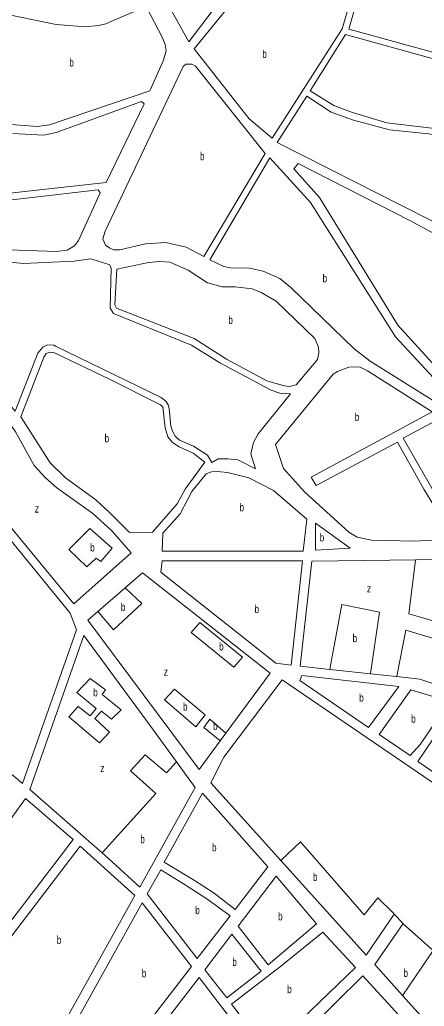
# Model space of a CAD drawing. Extents: x 639657 to 671642, y 222838 to 252123.
# Drawn here: x 647888 to 648393, y 240569 to 241801 of the extents above; entities that cross this region are included whole.
import ezdxf

# ---------------------------------------------------------------- set-up
doc = ezdxf.new("R2010")
doc.units = 0
doc.header["$LTSCALE"] = 4
doc.layers.add('1', color=7, linetype='Continuous', lineweight=13)
doc.layers.add('21', color=7, linetype='Continuous', lineweight=13)
doc.layers.add('7', color=7, linetype='Continuous')

msp = doc.modelspace()

# ---------------------------------------------------------------- linework, layer by layer
at = {"layer": '1'}
for p, q in [((648403.21, 241311.51), (648251.593, 241229.896)), ((648251.593, 241229.896), (648257.958, 241219.282)), ((648406.25, 241126.75), (648382.422, 241126.464))]:
    msp.add_line(p, q, dxfattribs=at)
for points in [[(648204.14, 241924.76), (648208.08, 241963.6), (648027.43, 241940.81), (648023.35, 241939.11), (648021.84, 241937.18), (648020.97, 241934.39), (648022.26, 241931.17), (648038.95, 241903.22), (648050.06, 241878.73), (648059.24, 241849.51), (648070.35, 241825.23), (648099.02, 241773.85), (648146.4, 241836.66), (648158.02, 241849.3), (648184.05, 241870.49), (648192.45, 241883.14)], [(648159.92, 241831.69), (648105.44, 241764.82), (648174.41, 241677.5), (648203.14, 241653.39), (648290.62, 241789.98), (648308.35, 241851.12), (648187.88, 241853.74), (648180.36, 241851.61), (648172.41, 241847.33)], [(648569.43, 241715.31), (648594.07, 241794.04), (648469.37, 241827.8), (648450.26, 241828.7), (648420.19, 241825.12), (648404.51, 241826.01), (648378.97, 241830.79), (648329.18, 241848.07), (648316.3, 241851.1), (648298.99, 241789.53)], [(647999.78, 241798.43), (648045.64, 241817.98), (648066.17, 241778.86), (648069.38, 241770.48), (648070.65, 241762.75), (648067.4, 241750.73), (648050.14, 241712.55), (647924.77, 241669.97), (647909.96, 241667.76), (647832.43, 241673.9), (647812.01, 241678.33), (647859.74, 241810.34), (647933.24, 241795.38), (647969.75, 241792.3), (647986.06, 241794.08), (647995.28, 241796.05)], [(648541.76, 241628.63), (648566.62, 241707.37), (648294.9, 241782.67), (648250.51, 241712.34), (648280.32, 241694.03), (648303.5, 241685.18), (648346.42, 241672.63), (648420.28, 241663.67), (648491.11, 241645.92)], [(648005.26, 241513.79), (648000.104, 241515.953), (647994.55, 241519.52), (647991.29, 241527.45), (647994.47, 241537.12), (648091.87, 241742.74), (648095.31, 241745.95), (648102.61, 241745.94), (648107.33, 241743.13), (648194.29, 241634.3), (648117.56, 241505.61), (648095.68, 241517.26), (648070.14, 241522.89), (648044.58, 241521.44), (648012.56, 241513.78)], [(648250.86, 241572.98), (648200.29, 241628.92), (648125.28, 241501.3), (648142.45, 241493.11), (648150.39, 241491.16), (648174.87, 241490.68), (648191.62, 241486.99), (648212.43, 241477.93), (648226.36, 241466.52), (648305.66, 241390.11), (648325.39, 241374.82), (648416.75, 241317.5), (648431.16, 241324.98), (648357.02, 241405.25)], [(648446.42, 241332.26), (648491.41, 241479.28), (648487.56, 241489.6), (648375.16, 241550.61), (648235.5, 241621.76), (648230.33, 241614.9), (648262.25, 241578.97), (648360.27, 241419.63), (648442.34, 241329.9)], [(647783.81, 241547.47), (647786.57, 241555), (647796.41, 241562.98), (647812.7, 241568.63), (647985.45, 241588.62), (647988.26, 241584.98), (647960.82, 241525.4), (647956.12, 241518.94), (647946.91, 241513.32), (647932.96, 241511.55), (647874.13, 241513.68), (647825.79, 241520.37), (647800.21, 241527.57), (647789.02, 241533.54), (647784.49, 241539.75)], [(648048.39, 241497.81), (648008.86, 241489.51), (648006.4, 241445.06), (648008.32, 241440.97), (648105.74, 241402.97), (648146.06, 241377.11), (648196.47, 241349.95), (648218.15, 241343.89), (648224.81, 241343.02), (648232.97, 241344.93), (648259.67, 241376.67), (648261.41, 241385.04), (648260.99, 241392.13), (648256.51, 241402.88), (648207.86, 241449.8), (648189.2, 241460.36), (648178.25, 241465.11), (648156.78, 241467.52), (648140.67, 241467.55), (648122.43, 241472.74), (648097.98, 241488.47), (648075.24, 241498.18), (648062.14, 241499.28)], [(647999.75, 241352.28), (647931.14, 241385.3), (647925.12, 241386.13), (647920.62, 241384.4), (647917.64, 241379.66), (647888.75, 241305.26), (647925.7, 241247.65), (647944.89, 241229.04), (647982.57, 241201.49), (647999.82, 241185.56), (648024.89, 241160.59), (648053.67, 241160.96), (648084.25, 241196.57), (648094.16, 241214.6), (648118.72, 241248.49), (648104.36, 241259.69), (648086.76, 241267.68), (648078.4, 241272.85), (648072.83, 241280.17), (648069.2, 241291.34), (648066.47, 241317.77), (648063.68, 241320.14)], [(648026.98, 241135.02), (647955.2, 241071.48), (647873.64, 241170.79), (647814.55, 241234.12), (647876.77, 241294.27), (647882.39, 241286.34), (647905.75, 241244.14), (647919.77, 241228.94), (647933.78, 241216.54), (647978.78, 241184.29), (648002.66, 241162.78)], [(648412.64, 241303.11), (648366.63, 241278.29), (648441.94, 241147.52), (648466.82, 241130.93), (648607.81, 241079.52), (648646.45, 241069.13), (648657.41, 241075.34), (648609.08, 241167.81), (648540.01, 241207.69), (648484.26, 241250.55), (648427.89, 241302.65)], [(648066.55, 241159.86), (648065.64, 241137.3), (648241.97, 241137.39), (648246.57, 241177.34), (648204.55, 241213.09), (648173.87, 241228.83), (648147.04, 241235.55), (648134.16, 241236.86), (648127.07, 241236.45), (648120.62, 241234.1), (648102.53, 241211.79), (648087.87, 241184.1)], [(647890.84, 240847.06), (647958.55, 241038.85), (647950.52, 241059.86), (647875.21, 241152.33), (647844.38, 241183.78), (647673.41, 241044.85), (647692.43, 241015.08)], [(648257.215, 241172.287), (648300.65, 241141.13), (648257.215, 241138.623)], [(648240.87, 241125.36), (648065.62, 241125.27), (648064.08, 241110.88), (648207.73, 240997.14), (648226.84, 240994.74)], [(648323.53, 240916.76), (648361.23, 240968.05), (648240.13, 240981.82), (648237.75, 240975.81)], [(648424.76, 240949.45), (648376.47, 240963.94), (648336.61, 240908.35), (648375.43, 240881.85), (648387.91, 240895.58)], [(648555.9, 240909.65), (648434.42, 240946.64), (648414.6, 240918.74), (648486.246, 240861.682), (648477.159, 240853.29), (648405.11, 240903.93), (648385.29, 240874.31), (648459.27, 240823.66), (648502.8, 240791.55), (648521.07, 240798.4)], [(647954.45, 240776.86), (647894.56, 240828.17), (647763.89, 240646.66), (647740.02, 240599.76), (647750.26, 240562.21), (647784.21, 240554.83)], [(648197.5, 240742.69), (648116.09, 240834.84), (648068, 240748.51), (648104.67, 240726.73), (648130.62, 240709.92), (648157, 240689.45)], [(648031.6, 240706.87), (647930.37, 240524.58), (647797.74, 240552.73), (647963.28, 240768.52)], [(648091.13, 240722.46), (648063.89, 240739.28), (648046.64, 240709.21), (648109.39, 240628.26), (648150.53, 240681.5), (648121.59, 240703.06)], [(648258.55, 240671.63), (648207.99, 240731.27), (648160.6, 240668.59), (648198.08, 240620.58)], [(648019.77, 240511.45), (647942.99, 240522.57), (648040.6, 240698.04), (648102.07, 240618.39)], [(648152.63, 240658.71), (648189.25, 240612.42), (648146.44, 240579.39), (648118.81, 240614.27)], [(648307.18, 240617.15), (648266.47, 240661.3), (648213.32, 240618.4), (648152.43, 240571.42), (648198.69, 240510.49), (648230.26, 240508.71), (648232.68, 240534.08), (648235.49, 240545.26), (648241.53, 240553.63), (648251.21, 240563.5)], [(648175.03, 240497.2), (648048.98, 240509.04), (648050.3, 240524.73), (648111.7, 240604.61), (648183.01, 240511.16)], [(648428.45, 240484.06), (648316.39, 240606.6), (648246.65, 240537.93), (648245.56, 240532.77), (648244.21, 240504.82), (648266.94, 240489.94), (648422.42, 240478.48)]]:
    msp.add_lwpolyline(points, close=True, dxfattribs=at)
for points in [[(647879.08, 241659.27), (647917.52, 241657.06), (647933.18, 241660.34), (648039.6, 241699.13), (648043.23, 241696.03), (647995.39, 241597.81), (647821.89, 241578.75)], [(648516.207, 241549.743), (648538.52, 241621.55), (648485.08, 241638.84), (648419.4, 241655.3), (648398.36, 241658.56), (648349.84, 241663.82), (648304.77, 241675.94), (648276.87, 241685.66), (648246.42, 241705.69), (648209.14, 241647.8), (648428.7, 241536.555)], [(647932.18, 241393.25), (648064.13, 241329.38), (648070.14, 241324.64), (648072.92, 241320.12), (648074.41, 241315.39), (648076.51, 241293.26), (648078.43, 241287.24), (648082.07, 241280.58), (648087.21, 241276.05), (648104.81, 241268.5), (648122.39, 241257.29), (648127.53, 241248.05), (648135.48, 241252.76), (648147.51, 241252.73), (648159.96, 241251.2), (648182.28, 241239.99), (648176.3, 241258.69), (648179.56, 241273.08), (648185.59, 241284.02), (648226.08, 241333.78), (648212.76, 241334.66), (648201.6, 241338.34), (648137.68, 241372.41), (648102.29, 241394.82), (648004.66, 241434.32), (648000.38, 241440.77), (648001.77, 241491.03), (648000.29, 241494.91), (647976.59, 241502.49), (647955.77, 241499.62), (647891.81, 241496.58), (647812.76, 241505.07)], [(647806.914, 241382.803), (647823.64, 241370.07), (647858.12, 241339.93), (647881.85, 241312.32), (647910.31, 241384.79), (647916.3, 241392.11), (647922.3, 241394.92), (647930.24, 241394.53), (647932.18, 241393.25)], [(648243.42, 241211.51), (648217.12, 241240.579), (648207.04, 241270.66), (648279.18, 241358.59), (648284.55, 241361.8), (648298.95, 241367.35), (648312.06, 241367.76), (648322.14, 241362.8), (648403.21, 241311.51)], [(648392.48, 241214.65), (648359.53, 241273.58), (648257.958, 241219.282)], [(648243.42, 241211.51), (648298.94, 241160.91), (648309.23, 241154.87), (648327.27, 241151.19), (648380.31, 241149.58), (648430.79, 241152.27), (648392.48, 241214.65)], [(648382.422, 241126.464), (648252.68, 241124.91), (648238, 240993.43), (648274.985, 240989.483), (648325.976, 240984.042), (648358.607, 240980.56)], [(648019.346, 241091.526), (648040.89, 241110.28), (648200.4, 240984.69), (648145.339, 240909.952), (648138.261, 240900.346), (648111.86, 240864.51)], [(648111.86, 240864.51), (647972.81, 241051.02), (647985.247, 241061.846), (648019.346, 241091.526)], [(647990.391, 240760.315), (647900.1, 240839.58), (647967.81, 241032.02), (648050.34, 240920.07), (648083.55, 240874.138)], [(648358.607, 240980.56), (648387.66, 240977.46), (648560.64, 240919.1), (648583.647, 240974.765), (648592.486, 240996.152)], [(648410.99, 240843.09), (648215.63, 240976.71), (648142.61, 240879.92), (648126.21, 240847.93), (648213.882, 240750.783)], [(648083.55, 240874.138), (648106.83, 240841.94), (648037.86, 240717.61)], [(648037.86, 240717.61), (648003.2, 240749.07), (647990.391, 240760.315)], [(648213.882, 240750.783), (648320.53, 240632.61), (648355.44, 240683.92), (648366.58, 240671.86)], [(648366.58, 240671.86), (648331.24, 240620.76), (648366.057, 240581.894)], [(648366.057, 240581.894), (648397.02, 240547.33), (648396.15, 240542.82), (648442.21, 240491.99), (648489.821, 240542.16)]]:
    msp.add_lwpolyline(points, dxfattribs=at)
at = {"layer": '21'}
for points in [[(647975.272, 241165.757), (647948.987, 241139.459), (647971.54, 241117.73), (647983.235, 241128.595), (647989.082, 241124.416), (648003.282, 241141.13)], [(648112.472, 241048.233), (648101.848, 241035.832), (648155.307, 240992.375), (648166.166, 241004.911)], [(647949.026, 240930.436), (647987.411, 240897.941), (647999.941, 240911.312), (647981.564, 240928.026), (647989.917, 240937.219), (648002.447, 240927.191), (648014.141, 240938.89), (647990.752, 240958.112), (647994.929, 240963.962), (647975.717, 240978.168), (647959.011, 240960.619), (647983.235, 240940.562), (647975.717, 240931.369), (647960.681, 240943.069)], [(648119.188, 240932.781), (648107.695, 240917.998), (648068.436, 240951.426), (648080.965, 240964.797)]]:
    msp.add_lwpolyline(points, close=True, dxfattribs=at)
for points in [[(648382.422, 241126.464), (648382.358, 241125.965), (648373.707, 241058.894), (648591.986, 240996.295), (648592.486, 240996.152)], [(647985.247, 241061.846), (647985.682, 241061.346), (648004.952, 241039.174), (648040.035, 241071.767), (648019.845, 241091.049), (648019.346, 241091.526)], [(648274.985, 240989.483), (648275.078, 240989.983), (648290.02, 241070.704)], [(648325.976, 240984.042), (648326.05, 240984.542), (648337.404, 241060.903), (648290.02, 241070.704)], [(648583.647, 240974.765), (648583.147, 240974.915), (648370.212, 241038.613), (648358.707, 240981.06), (648358.607, 240980.56)], [(648138.261, 240900.346), (648137.761, 240900.755), (648117.719, 240917.162), (648125.236, 240927.19), (648144.839, 240910.381), (648145.339, 240909.952)], [(648083.55, 240874.138), (648083.093, 240873.638), (648070.941, 240860.334), (648044.212, 240882.898), (648025.835, 240862.841), (648057.577, 240834.427), (647990.844, 240760.815), (647990.391, 240760.315)], [(648355.44, 240683.92), (648354.94, 240684.409), (648334.912, 240703.982), (648318.135, 240683.002), (648238.449, 240773.916), (648214.382, 240751.254), (648213.882, 240750.783)], [(648366.057, 240581.894), (648366.395, 240582.394), (648404.113, 240638.245), (648367.08, 240671.412), (648366.58, 240671.86)]]:
    msp.add_lwpolyline(points, dxfattribs=at)

# ---------------------------------------------------------------- texts
at = {"layer": '7'}
for s, width, p in [('b', 0.75, (648190.814, 241753.565)), ('b', 0.75, (647949.596, 241742.87)), ('b', 0.75, (648112.839, 241625.78)), ('b', 0.75, (648266.1, 241473.21)), ('b', 0.75, (648148.349, 241421.15)), ('b', 0.75, (648306.367, 241299.935)), ('b', 0.75, (647993.611, 241273.36)), ('z', 0.8, (647906.343, 241185.577)), ('b', 0.75, (648162.285, 241187.08)), ('b', 0.75, (648262.522, 241149.473)), ('b', 0.75, (647975.652, 241136.912)), ('z', 0.8, (648321.478, 241085.817)), ('b', 0.75, (648014.006, 241062.557)), ('b', 0.75, (648181.066, 241060.05)), ('b', 0.75, (648303.592, 241023.624)), ('b', 0.75, (648136.795, 241013.25)), ('z', 0.8, (648067.557, 240981.666)), ('b', 0.75, (647979.402, 240955.879)), ('b', 0.75, (648311.858, 240949.29)), ('b', 0.75, (648091.69, 240938.037)), ('b', 0.75, (648129.278, 240913.802)), ('b', 0.75, (648376.817, 240922.895)), ('z', 0.8, (647988.203, 240861.325)), ('b', 0.75, (648038.276, 240772.411)), ('b', 0.75, (648127.954, 240762.145)), ('b', 0.75, (648254.093, 240725.209)), ('b', 0.75, (648106.922, 240683.77)), ('b', 0.75, (648210.527, 240675.925)), ('b', 0.75, (647933.908, 240646.55)), ('b', 0.75, (648153.226, 240619.05)), ('b', 0.75, (648040.136, 240604.745)), ('b', 0.75, (648367.203, 240605.346)), ('b', 0.75, (648221.841, 240585.005))]:
    msp.add_text(s, height=10, dxfattribs=dict(at, width=width)).set_placement(p)

doc.saveas('drawing.dxf')
